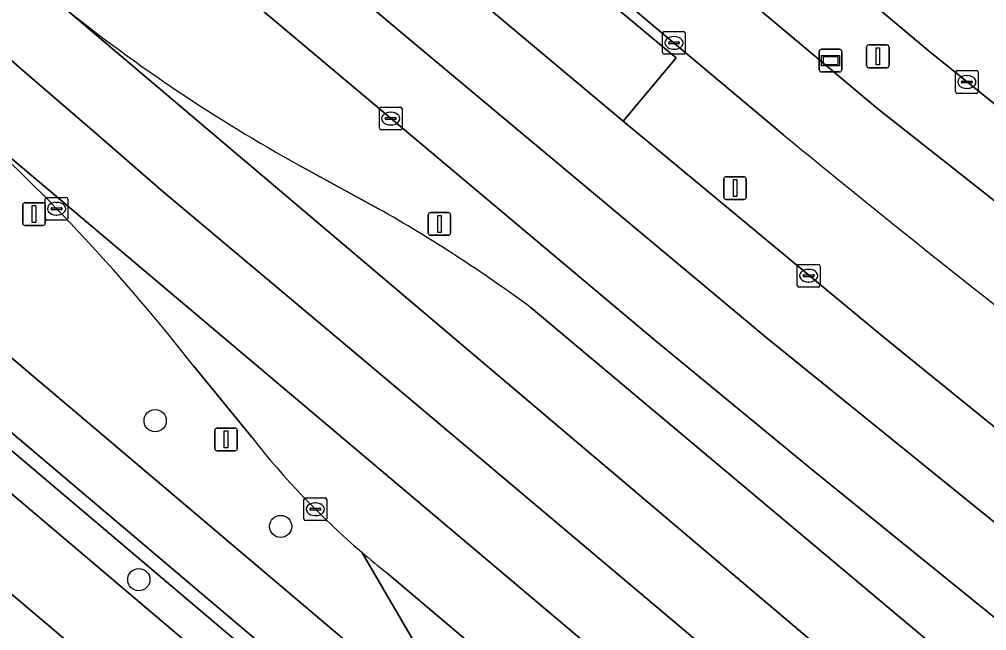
# Model space of a CAD drawing. Extents: x 156412 to 157779, y 382335 to 383768.
# Drawn here: x 157008.84 to 157051.42, y 382842.33 to 382869.24 of the extents above; entities that cross this region are included whole.
import ezdxf

# ---------------------------------------------------------------- set-up
doc = ezdxf.new("R2010")
doc.units = 0
for name, color, linetype in [('IMGEO_Berm_groen', 7, 'Continuous'), ('IMGEO_Boom', 7, 'Continuous'), ('IMGEO_Erf', 7, 'Continuous'), ('IMGEO_Fietspad_gesloten', 7, 'Continuous'), ('IMGEO_Groenvoorziening', 7, 'Continuous'), ('IMGEO_Haag', 7, 'Continuous'), ('IMGEO_Kolk', 7, 'Continuous'), ('IMGEO_Lichtmast', 7, 'Continuous'), ('IMGEO_OVBaan_gesloten', 7, 'Continuous'), ('IMGEO_Rijbaan_regionaal_gesloten', 7, 'Continuous'), ('IMGEO_Verkeersbordpaal', 7, 'Continuous'), ('IMGEO_Voetpad_open', 7, 'Continuous'), ('IMGEO_Wegwijzer', 7, 'Continuous')]:
    doc.layers.add(name, color=color, linetype=linetype)

msp = doc.modelspace()

# ---------------------------------------------------------------- linework, layer by layer
at = {"layer": 'IMGEO_Berm_groen'}
for points in [[(157028.068, 382870.938), (157035.415, 382864.759), (157037.75, 382867.547), (157030.078, 382873.936), (157028.875, 382874.978)], [(157058.509, 382837.457), (157043.805, 382849.361), (157036.819, 382855.113), (157017.345, 382871.498)], [(157021.143, 382862.826), (157024.651, 382860.901)], [(157031.373, 382856.537), (157056.739, 382835.252)], [(157000, 382855.475), (157001.505, 382854.26), (157026.185, 382833.362), (157021.741, 382839.034), (157003.022, 382854.879)], [(157008.381, 382854.428), (157029.109, 382836.876), (157023.909, 382845.783)], [(157019.066, 382850.848), (157016.498, 382853.99)], [(157023.909, 382845.783), (157029.109, 382836.876), (157040.215, 382827.472), (157042.831, 382825.236), (157045.729, 382822.419)], [(157048.179, 382825.267), (157025.031, 382844.86)]]:
    msp.add_lwpolyline(points, dxfattribs=at)
for centre, radius, start, end in [((157056.865, 382927.355), 73.757, 231.36324, 241.03165), ((156949.459, 382801.656), 85.048, 37.97711, 47.88442), ((156991.389, 382802.308), 67.376, 53.59823, 60.41757), ((157046.926, 382872.639), 35.37, 218.0311, 229.4018), ((157047.046, 382872.765), 35.544, 229.3869, 231.729)]:
    msp.add_arc(centre, radius, start, end, dxfattribs=at)
at = {"layer": 'IMGEO_Boom'}
for centre in [(157014.815, 382851.572), (157020.34, 382846.918), (157014.095, 382844.576)]:
    msp.add_circle(centre, 0.489, dxfattribs=at)
at = {"layer": 'IMGEO_Erf'}
msp.add_lwpolyline([(157000, 382851.126), (156988.027, 382861.266), (156983.836, 382860.322), (156945.662, 382851.459), (156966.822, 382759.288), (156968.984, 382750), (156976.601, 382717.276), (157000, 382744.884), (157004.336, 382750), (157004.803, 382750.551), (157041.321, 382793.644), (157052.477, 382806.707), (157037.953, 382818.984), (157034.372, 382822.017), (157032.691, 382823.44)], close=True, dxfattribs=at)
at = {"layer": 'IMGEO_Fietspad_gesloten'}
for points in [[(157069.469, 382847.528), (157061.485, 382853.595), (157046.631, 382865.299), (157030.505, 382878.828), (157028.998, 382880.207)], [(157028.875, 382874.978), (157030.078, 382873.936), (157030.398, 382874.288), (157042.493, 382864.147)], [(157000, 382858.335), (157003.414, 382855.333), (157019.915, 382841.365), (157038.617, 382825.406), (157038.906, 382825.171), (157041.277, 382823.243), (157041.521, 382822.993), (157053.712, 382810.538), (157053.424, 382809.597), (157055.088, 382808.988), (157054.971, 382808.492)], [(157057.235, 382812.195), (157055.114, 382814.174), (157048.576, 382819.923), (157045.729, 382822.419), (157042.831, 382825.236), (157040.215, 382827.472), (157029.109, 382836.876), (157008.381, 382854.428)]]:
    msp.add_lwpolyline(points, dxfattribs=at)
msp.add_arc((157425.286, 383329.962), 602.922, 230.587626, 232.101743, dxfattribs=at)
at = {"layer": 'IMGEO_Groenvoorziening'}
msp.add_lwpolyline([(156991.703, 382866.215), (156995.317, 382862.098), (156997.496, 382859.874), (156999.599, 382857.889), (157003.022, 382854.879), (157021.741, 382839.034), (157019.915, 382841.365), (157003.414, 382855.333)], dxfattribs=at)
at = {"layer": 'IMGEO_Haag'}
msp.add_lwpolyline([(156991.703, 382866.215), (156995.317, 382862.098), (156997.496, 382859.874), (156999.599, 382857.889), (157003.022, 382854.879), (157021.741, 382839.034), (157019.915, 382841.365), (157003.414, 382855.333)], dxfattribs=at)
at = {"layer": 'IMGEO_Kolk'}
for p, q in [((157037.154, 382867.778), (157037.154, 382868.63)), ((157037.229, 382868.704), (157038.081, 382868.704)), ((157037.642, 382868.484), (157037.667, 382868.484)), ((157038.155, 382868.63), (157038.155, 382867.778)), ((157037.413, 382868.198), (157037.413, 382868.21)), ((157037.851, 382868.161), (157037.453, 382868.161)), ((157037.456, 382868.247), (157037.854, 382868.247)), ((157037.665, 382867.924), (157037.64, 382867.924)), ((157037.897, 382868.21), (157037.897, 382868.198)), ((157038.081, 382867.704), (157037.229, 382867.704)), ((157050.049, 382866.056), (157050.049, 382866.908)), ((157050.124, 382866.982), (157050.976, 382866.982)), ((157050.537, 382866.762), (157050.562, 382866.762)), ((157051.05, 382866.908), (157051.05, 382866.056)), ((157050.308, 382866.476), (157050.308, 382866.488)), ((157050.746, 382866.439), (157050.348, 382866.439)), ((157050.351, 382866.525), (157050.749, 382866.525)), ((157050.56, 382866.202), (157050.535, 382866.202)), ((157050.792, 382866.488), (157050.792, 382866.476)), ((157050.976, 382865.982), (157050.124, 382865.982)), ((157024.761, 382865.372), (157025.613, 382865.372)), ((157024.686, 382864.446), (157024.686, 382865.298)), ((157024.945, 382864.866), (157024.945, 382864.878)), ((157024.988, 382864.915), (157025.386, 382864.915)), ((157025.174, 382865.152), (157025.199, 382865.152)), ((157025.429, 382864.878), (157025.429, 382864.866)), ((157025.687, 382865.298), (157025.687, 382864.446)), ((157025.383, 382864.829), (157024.985, 382864.829)), ((157025.197, 382864.592), (157025.172, 382864.592)), ((157025.613, 382864.372), (157024.761, 382864.372)), ((157009.974, 382860.476), (157009.974, 382861.328)), ((157010.049, 382861.402), (157010.901, 382861.402)), ((157010.462, 382861.182), (157010.487, 382861.182)), ((157010.975, 382861.328), (157010.975, 382860.476)), ((157010.233, 382860.896), (157010.233, 382860.908)), ((157010.671, 382860.859), (157010.273, 382860.859)), ((157010.276, 382860.945), (157010.674, 382860.945)), ((157010.485, 382860.622), (157010.46, 382860.622)), ((157010.717, 382860.908), (157010.717, 382860.896)), ((157010.901, 382860.402), (157010.049, 382860.402)), ((157043.084, 382857.529), (157043.084, 382858.381)), ((157043.159, 382858.455), (157044.011, 382858.455)), ((157043.572, 382858.235), (157043.597, 382858.235)), ((157044.085, 382858.381), (157044.085, 382857.529)), ((157043.343, 382857.949), (157043.343, 382857.961)), ((157043.781, 382857.912), (157043.383, 382857.912)), ((157043.386, 382857.998), (157043.784, 382857.998)), ((157043.595, 382857.675), (157043.57, 382857.675)), ((157043.827, 382857.961), (157043.827, 382857.949)), ((157044.011, 382857.455), (157043.159, 382857.455)), ((157021.367, 382847.251), (157021.367, 382848.103)), ((157021.442, 382848.177), (157022.294, 382848.177)), ((157021.855, 382847.957), (157021.88, 382847.957)), ((157022.368, 382848.103), (157022.368, 382847.251)), ((157021.626, 382847.671), (157021.626, 382847.683)), ((157022.064, 382847.634), (157021.666, 382847.634)), ((157021.669, 382847.72), (157022.067, 382847.72)), ((157022.11, 382847.683), (157022.11, 382847.671)), ((157022.294, 382847.177), (157021.442, 382847.177)), ((157021.878, 382847.397), (157021.853, 382847.397))]:
    msp.add_line(p, q, dxfattribs=at)
for points in [[(157037.154, 382867.778), (157037.154, 382868.63)], [(157037.229, 382868.704), (157038.081, 382868.704)], [(157038.155, 382868.63), (157038.155, 382867.778)], [(157038.081, 382867.704), (157037.229, 382867.704)], [(157050.049, 382866.056), (157050.049, 382866.908)], [(157050.124, 382866.982), (157050.976, 382866.982)], [(157051.05, 382866.908), (157051.05, 382866.056)], [(157050.976, 382865.982), (157050.124, 382865.982)], [(157024.761, 382865.372), (157025.613, 382865.372)], [(157024.686, 382864.446), (157024.686, 382865.298)], [(157025.687, 382865.298), (157025.687, 382864.446)], [(157025.613, 382864.372), (157024.761, 382864.372)], [(157009.974, 382860.476), (157009.974, 382861.328)], [(157010.049, 382861.402), (157010.901, 382861.402)], [(157010.975, 382861.328), (157010.975, 382860.476)], [(157010.901, 382860.402), (157010.049, 382860.402)], [(157043.084, 382857.529), (157043.084, 382858.381)], [(157043.159, 382858.455), (157044.011, 382858.455)], [(157044.085, 382858.381), (157044.085, 382857.529)], [(157044.011, 382857.455), (157043.159, 382857.455)], [(157021.367, 382847.251), (157021.367, 382848.103)], [(157021.442, 382848.177), (157022.294, 382848.177)], [(157022.368, 382848.103), (157022.368, 382847.251)], [(157022.294, 382847.177), (157021.442, 382847.177)]]:
    msp.add_lwpolyline(points, dxfattribs=at)
for centre, radius, start, end in [((157037.231, 382868.628), 0.0765, 91.552, 178.448), ((157037.231, 382868.628), 0.0765, 91.552, 178.448), ((157038.079, 382868.628), 0.0765, 1.552, 88.448), ((157038.079, 382868.628), 0.0765, 1.552, 88.448), ((157037.453, 382868.207), 0.0403, 85.8775, 175.7526), ((157037.45, 382868.197), 0.0366, 178.938, 274.7102), ((157037.854, 382868.204), 0.043, 264.8664, 352.4533), ((157037.858, 382868.209), 0.0386, 1.7309, 96.639), ((157037.231, 382867.78), 0.0765, 181.552, 268.448), ((157037.231, 382867.78), 0.0765, 181.552, 268.448), ((157038.079, 382867.78), 0.0765, 271.552, 358.448), ((157038.079, 382867.78), 0.0765, 271.552, 358.448), ((157050.126, 382866.906), 0.0765, 91.552, 178.448), ((157050.126, 382866.906), 0.0765, 91.552, 178.448), ((157050.974, 382866.906), 0.0765, 1.552, 88.448), ((157050.974, 382866.906), 0.0765, 1.552, 88.448), ((157050.348, 382866.485), 0.0403, 85.8775, 175.7526), ((157050.345, 382866.475), 0.0366, 178.938, 274.7102), ((157050.749, 382866.482), 0.043, 264.8664, 352.4533), ((157050.753, 382866.487), 0.0386, 1.7309, 96.639), ((157050.126, 382866.058), 0.0765, 181.552, 268.448), ((157050.126, 382866.058), 0.0765, 181.552, 268.448), ((157050.974, 382866.058), 0.0765, 271.552, 358.448), ((157050.974, 382866.058), 0.0765, 271.552, 358.448), ((157024.763, 382865.296), 0.0765, 91.552, 178.448), ((157024.763, 382865.296), 0.0765, 91.552, 178.448), ((157025.611, 382865.296), 0.0765, 1.552, 88.448), ((157025.611, 382865.296), 0.0765, 1.552, 88.448), ((157024.985, 382864.875), 0.0403, 85.8775, 175.7526), ((157025.39, 382864.877), 0.0386, 1.7309, 96.639), ((157024.982, 382864.865), 0.0366, 178.938, 274.7102), ((157025.386, 382864.872), 0.043, 264.8664, 352.4533), ((157024.763, 382864.448), 0.0765, 181.552, 268.448), ((157024.763, 382864.448), 0.0765, 181.552, 268.448), ((157025.611, 382864.448), 0.0765, 271.552, 358.448), ((157025.611, 382864.448), 0.0765, 271.552, 358.448), ((157010.051, 382861.326), 0.0765, 91.552, 178.448), ((157010.051, 382861.326), 0.0765, 91.552, 178.448), ((157010.899, 382861.326), 0.0765, 1.552, 88.448), ((157010.899, 382861.326), 0.0765, 1.552, 88.448), ((157010.273, 382860.905), 0.0403, 85.8775, 175.7526), ((157010.27, 382860.895), 0.0366, 178.938, 274.7102), ((157010.674, 382860.902), 0.043, 264.8664, 352.4533), ((157010.678, 382860.907), 0.0386, 1.7309, 96.639), ((157010.051, 382860.478), 0.0765, 181.552, 268.448), ((157010.051, 382860.478), 0.0765, 181.552, 268.448), ((157010.899, 382860.478), 0.0765, 271.552, 358.448), ((157010.899, 382860.478), 0.0765, 271.552, 358.448), ((157043.161, 382858.379), 0.0765, 91.552, 178.448), ((157043.161, 382858.379), 0.0765, 91.552, 178.448), ((157044.009, 382858.379), 0.0765, 1.552, 88.448), ((157044.009, 382858.379), 0.0765, 1.552, 88.448), ((157043.383, 382857.958), 0.0403, 85.8775, 175.7526), ((157043.38, 382857.948), 0.0366, 178.938, 274.7102), ((157043.784, 382857.955), 0.043, 264.8664, 352.4533), ((157043.788, 382857.96), 0.0386, 1.7309, 96.639), ((157043.161, 382857.531), 0.0765, 181.552, 268.448), ((157043.161, 382857.531), 0.0765, 181.552, 268.448), ((157044.009, 382857.531), 0.0765, 271.552, 358.448), ((157044.009, 382857.531), 0.0765, 271.552, 358.448), ((157021.444, 382848.101), 0.0765, 91.552, 178.448), ((157021.444, 382848.101), 0.0765, 91.552, 178.448), ((157022.292, 382848.101), 0.0765, 1.552, 88.448), ((157022.292, 382848.101), 0.0765, 1.552, 88.448), ((157021.666, 382847.68), 0.0403, 85.8775, 175.7526), ((157021.663, 382847.67), 0.0366, 178.938, 274.7102), ((157022.067, 382847.677), 0.043, 264.8664, 352.4533), ((157022.071, 382847.682), 0.0386, 1.7309, 96.639), ((157021.444, 382847.253), 0.0765, 181.552, 268.448), ((157021.444, 382847.253), 0.0765, 181.552, 268.448), ((157022.292, 382847.253), 0.0765, 271.552, 358.448), ((157022.292, 382847.253), 0.0765, 271.552, 358.448)]:
    msp.add_arc(centre, radius, start, end, dxfattribs=at)
for centre, major_axis, ratio, start_param, end_param in [((157037.641, 382868.204), (-0.387, 0.002), 0.722429, 4.712389, 7.853982), ((157037.666, 382868.204), (-0.39, 0.002), 0.717154, 1.570796, 4.712389), ((157050.536, 382866.482), (-0.387, 0.002), 0.722429, 4.712389, 7.853982), ((157050.561, 382866.482), (-0.39, 0.002), 0.717154, 1.570796, 4.712389), ((157025.173, 382864.872), (-0.387, 0.002), 0.722429, 4.712389, 7.853982), ((157025.198, 382864.872), (-0.39, 0.002), 0.717154, 1.570796, 4.712389), ((157010.461, 382860.902), (-0.387, 0.002), 0.722429, 4.712389, 7.853982), ((157010.486, 382860.902), (-0.39, 0.002), 0.717154, 1.570796, 4.712389), ((157043.571, 382857.955), (-0.387, 0.002), 0.722429, 4.712389, 7.853982), ((157043.596, 382857.955), (-0.39, 0.002), 0.717154, 1.570796, 4.712389), ((157021.854, 382847.677), (-0.387, 0.002), 0.722429, 4.712389, 7.853982), ((157021.879, 382847.677), (-0.39, 0.002), 0.717154, 1.570796, 4.712389)]:
    msp.add_ellipse(centre, major_axis=major_axis, ratio=ratio, start_param=start_param, end_param=end_param, dxfattribs=at)
at = {"layer": 'IMGEO_Lichtmast'}
for p, q in [((157046.132, 382867.21), (157046.132, 382868.01)), ((157046.132, 382868.01), (157046.132, 382867.21)), ((157046.232, 382868.11), (157047.022, 382868.11)), ((157047.022, 382868.11), (157046.232, 382868.11)), ((157047.122, 382868.01), (157047.122, 382867.21)), ((157047.122, 382867.21), (157047.122, 382868.01)), ((157047.022, 382867.11), (157046.232, 382867.11)), ((157046.232, 382867.11), (157047.022, 382867.11)), ((157039.85, 382861.413), (157039.85, 382862.213)), ((157039.85, 382862.213), (157039.85, 382861.413)), ((157039.95, 382862.313), (157040.74, 382862.313)), ((157040.74, 382862.313), (157039.95, 382862.313)), ((157040.84, 382862.213), (157040.84, 382861.413)), ((157040.84, 382861.413), (157040.84, 382862.213)), ((157008.987, 382860.269), (157008.987, 382861.069)), ((157008.987, 382861.069), (157008.987, 382860.269)), ((157009.087, 382861.169), (157009.877, 382861.169)), ((157009.877, 382861.169), (157009.087, 382861.169)), ((157009.977, 382861.069), (157009.977, 382860.269)), ((157009.977, 382860.269), (157009.977, 382861.069)), ((157040.74, 382861.313), (157039.95, 382861.313)), ((157039.95, 382861.313), (157040.74, 382861.313)), ((157009.877, 382860.169), (157009.087, 382860.169)), ((157009.087, 382860.169), (157009.877, 382860.169))]:
    msp.add_line(p, q, dxfattribs=at)
for points in [[(157046.552, 382867.985), (157046.702, 382867.985), (157046.702, 382867.235), (157046.552, 382867.235), (157046.552, 382867.985)], [(157040.27, 382862.188), (157040.42, 382862.188), (157040.42, 382861.438), (157040.27, 382861.438), (157040.27, 382862.188)], [(157009.407, 382861.044), (157009.557, 382861.044), (157009.557, 382860.294), (157009.407, 382860.294), (157009.407, 382861.044)]]:
    msp.add_lwpolyline(points, dxfattribs=at)
for centre, start, end in [((157046.232, 382868.01), 90, 180), ((157046.232, 382868.01), 90, 180), ((157047.022, 382868.01), 0, 90), ((157047.022, 382868.01), 360, 90), ((157046.232, 382867.21), 180, 270), ((157046.232, 382867.21), 180, 270), ((157047.022, 382867.21), 270, 0), ((157047.022, 382867.21), 270, 0), ((157039.95, 382862.213), 90, 180), ((157039.95, 382862.213), 90, 180), ((157040.74, 382862.213), 0, 90), ((157040.74, 382862.213), 360, 90), ((157009.087, 382861.069), 90, 180), ((157009.087, 382861.069), 90, 180), ((157009.877, 382861.069), 0, 90), ((157009.877, 382861.069), 360, 90), ((157039.95, 382861.413), 180, 270), ((157039.95, 382861.413), 180, 270), ((157040.74, 382861.413), 270, 0), ((157040.74, 382861.413), 270, 0), ((157009.087, 382860.269), 180, 270), ((157009.087, 382860.269), 180, 270), ((157009.877, 382860.269), 270, 0), ((157009.877, 382860.269), 270, 0)]:
    msp.add_arc(centre, 0.1, start, end, dxfattribs=at)
at = {"layer": 'IMGEO_OVBaan_gesloten'}
msp.add_lwpolyline([(157037.018, 382886.895), (157036.951, 382886.961), (157032.734, 382881.408), (157048.826, 382867.887), (157053.069, 382864.463), (157068.506, 382852.388), (157073.753, 382848.447), (157073.874, 382848.621), (157074.537, 382848.133), (157075.201, 382847.646), (157075.867, 382847.161), (157076.292, 382846.853), (157076.717, 382846.546), (157077.406, 382846.05), (157078.096, 382845.555), (157078.787, 382845.062)], dxfattribs=at)
at = {"layer": 'IMGEO_Rijbaan_regionaal_gesloten'}
for points in [[(157006.494, 382864.744), (157008.308, 382863.258), (157050.347, 382827.796), (157052.459, 382830.26), (157024.101, 382854.154), (157015.155, 382861.664), (157012.124, 382864.283), (157009.183, 382866.824), (157006.198, 382869.403), (157003.289, 382872.069), (157000.491, 382874.849), (156997.855, 382877.785), (156995.385, 382880.96), (156993.19, 382884.173), (156991.108, 382887.606), (156989.243, 382891.043), (156987.542, 382894.682), (156986.045, 382898.331), (156984.778, 382902.066), (156983.759, 382905.876), (156981.738, 382914.026), (156977.939, 382930.341), (156974.563, 382944.839), (156971.703, 382954.608)], [(157017.345, 382871.498), (157036.819, 382855.113), (157043.805, 382849.361), (157058.509, 382837.457), (157060.665, 382839.899), (157041.699, 382855.251), (157026.786, 382867.71), (157020.723, 382872.793)], [(157020.723, 382872.793), (157026.786, 382867.71), (157041.699, 382855.251), (157060.665, 382839.899), (157062.82, 382842.34), (157046.852, 382855.272), (157035.415, 382864.759), (157028.068, 382870.938)], [(157006.198, 382869.403), (157009.183, 382866.824), (157012.124, 382864.283), (157015.155, 382861.664), (157024.101, 382854.154), (157052.459, 382830.26), (157054.556, 382832.705), (157010.813, 382869.742)], [(157010.813, 382869.742), (157054.556, 382832.705), (157056.739, 382835.252), (157031.373, 382856.537)], [(157025.031, 382844.86), (157048.179, 382825.267), (157050.347, 382827.796), (157008.308, 382863.258), (157006.494, 382864.744)], [(157024.651, 382860.901), (157021.143, 382862.826)], [(157016.498, 382853.99), (157019.066, 382850.848)]]:
    msp.add_lwpolyline(points, dxfattribs=at)
for centre, radius, start, end in [((157056.865, 382927.355), 73.757, 231.36324, 241.03165), ((156949.459, 382801.656), 85.048, 37.97711, 47.88442), ((156991.389, 382802.308), 67.376, 53.59823, 60.41757), ((157046.926, 382872.639), 35.37, 218.0311, 229.4018), ((157047.046, 382872.765), 35.544, 229.3869, 231.729)]:
    msp.add_arc(centre, radius, start, end, dxfattribs=at)
at = {"layer": 'IMGEO_Verkeersbordpaal'}
for p, q in [((157026.834, 382859.836), (157026.834, 382860.636)), ((157026.834, 382860.636), (157026.834, 382859.836)), ((157026.934, 382860.736), (157027.724, 382860.736)), ((157027.724, 382860.736), (157026.934, 382860.736)), ((157027.824, 382860.636), (157027.824, 382859.836)), ((157027.824, 382859.836), (157027.824, 382860.636)), ((157027.724, 382859.736), (157026.934, 382859.736)), ((157026.934, 382859.736), (157027.724, 382859.736)), ((157017.538, 382851.247), (157018.328, 382851.247)), ((157018.328, 382851.247), (157017.538, 382851.247)), ((157017.438, 382850.347), (157017.438, 382851.147)), ((157017.438, 382851.147), (157017.438, 382850.347)), ((157018.428, 382851.147), (157018.428, 382850.347)), ((157018.428, 382850.347), (157018.428, 382851.147)), ((157018.328, 382850.247), (157017.538, 382850.247)), ((157017.538, 382850.247), (157018.328, 382850.247))]:
    msp.add_line(p, q, dxfattribs=at)
for points in [[(157027.254, 382860.611), (157027.404, 382860.611), (157027.404, 382859.861), (157027.254, 382859.861), (157027.254, 382860.611)], [(157017.858, 382851.122), (157018.008, 382851.122), (157018.008, 382850.372), (157017.858, 382850.372), (157017.858, 382851.122)]]:
    msp.add_lwpolyline(points, dxfattribs=at)
for centre, start, end in [((157026.934, 382860.636), 90, 180), ((157026.934, 382860.636), 90, 180), ((157027.724, 382860.636), 0, 90), ((157027.724, 382860.636), 360, 90), ((157026.934, 382859.836), 180, 270), ((157026.934, 382859.836), 180, 270), ((157027.724, 382859.836), 270, 0), ((157027.724, 382859.836), 270, 0), ((157017.538, 382851.147), 90, 180), ((157017.538, 382851.147), 90, 180), ((157018.328, 382851.147), 0, 90), ((157018.328, 382851.147), 360, 90), ((157017.538, 382850.347), 180, 270), ((157017.538, 382850.347), 180, 270), ((157018.328, 382850.347), 270, 0), ((157018.328, 382850.347), 270, 0)]:
    msp.add_arc(centre, 0.1, start, end, dxfattribs=at)
at = {"layer": 'IMGEO_Voetpad_open'}
for points in [[(157073.517, 382848.119), (157073.753, 382848.447), (157068.506, 382852.388), (157053.069, 382864.463), (157048.826, 382867.887), (157032.734, 382881.408), (157030.505, 382878.828), (157046.631, 382865.299), (157061.485, 382853.595), (157069.469, 382847.528)], [(157042.493, 382864.147), (157030.398, 382874.288), (157030.078, 382873.936), (157037.75, 382867.547), (157035.415, 382864.759), (157046.852, 382855.272), (157062.82, 382842.34)], [(156985.884, 382863.097), (156988.027, 382861.266), (157000, 382851.126), (157032.691, 382823.44), (157034.372, 382822.017), (157037.953, 382818.984), (157052.477, 382806.707), (157052.522, 382806.841), (157053.424, 382809.597), (157053.712, 382810.538), (157041.521, 382822.993), (157041.277, 382823.243), (157038.906, 382825.171), (157038.578, 382824.782), (157037.636, 382823.666), (157026.185, 382833.362), (157001.505, 382854.26), (157000, 382855.475)]]:
    msp.add_lwpolyline(points, dxfattribs=at)
msp.add_arc((157425.286, 383329.962), 602.922, 230.587626, 232.101743, dxfattribs=at)
at = {"layer": 'IMGEO_Wegwijzer'}
for p, q in [((157044.154, 382867.922), (157044.944, 382867.922)), ((157044.944, 382867.922), (157044.154, 382867.922)), ((157044.054, 382867.022), (157044.054, 382867.822)), ((157044.054, 382867.822), (157044.054, 382867.022)), ((157045.044, 382867.822), (157045.044, 382867.022)), ((157045.044, 382867.022), (157045.044, 382867.822)), ((157044.944, 382866.922), (157044.154, 382866.922)), ((157044.154, 382866.922), (157044.944, 382866.922))]:
    msp.add_line(p, q, dxfattribs=at)
for points in [[(157044.155, 382867.654), (157044.943, 382867.654), (157044.943, 382867.19), (157044.155, 382867.19), (157044.155, 382867.654)], [(157044.22, 382867.589), (157044.22, 382867.255), (157044.878, 382867.255), (157044.878, 382867.589), (157044.22, 382867.589)]]:
    msp.add_lwpolyline(points, dxfattribs=at)
for centre, start, end in [((157044.154, 382867.822), 90, 180), ((157044.154, 382867.822), 90, 180), ((157044.944, 382867.822), 0, 90), ((157044.944, 382867.822), 360, 90), ((157044.154, 382867.022), 180, 270), ((157044.154, 382867.022), 180, 270), ((157044.944, 382867.022), 270, 0), ((157044.944, 382867.022), 270, 0)]:
    msp.add_arc(centre, 0.1, start, end, dxfattribs=at)

doc.saveas('drawing.dxf')
